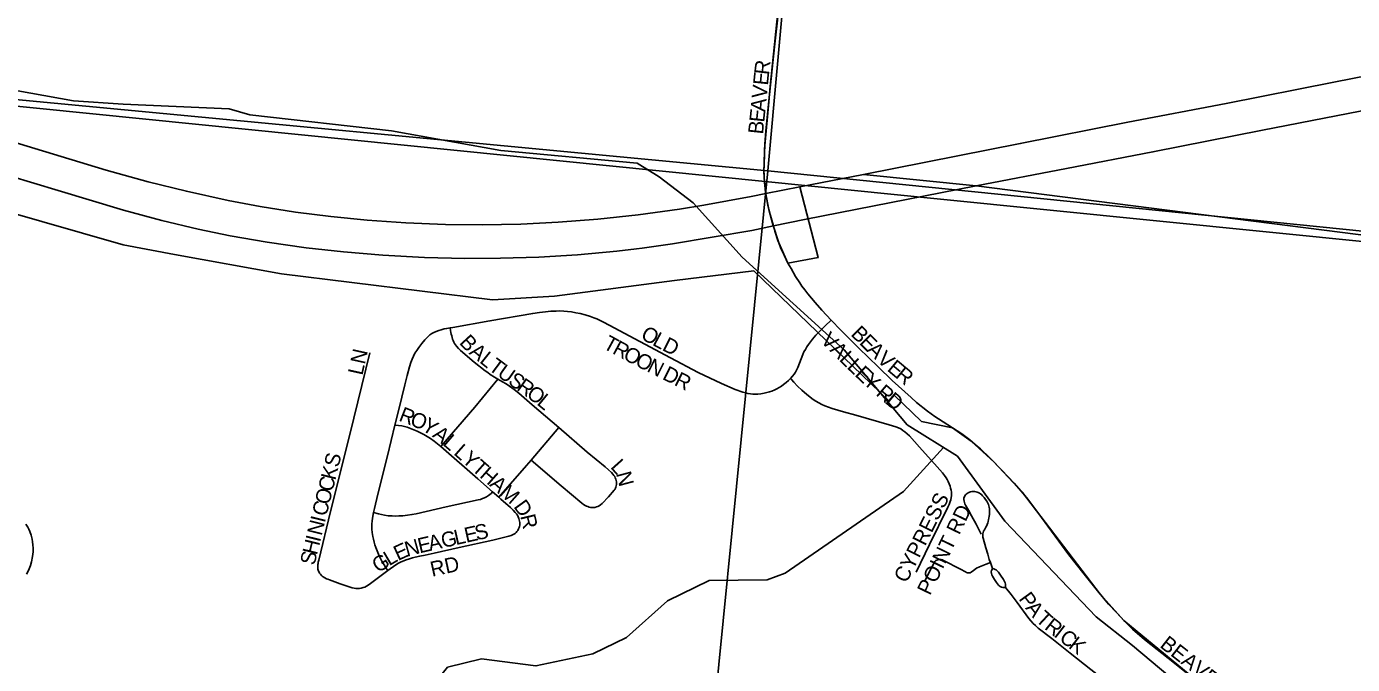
# Model space of a CAD drawing. Extents: x 1410790 to 1770854, y 448063 to 770588.
# Drawn here: x 1538182 to 1542579, y 648703 to 650818 of the extents above; entities that cross this region are included whole.
import ezdxf

# ---------------------------------------------------------------- set-up
doc = ezdxf.new("R2010")
doc.units = 0
for name, color, linetype in [('GM_X_City_Street', 7, 'Continuous'), ('GM_X_City_Street_Text', 7, 'Continuous'), ('GM_X_Corporation', 7, 'Continuous'), ('GM_X_County_Road', 7, 'Continuous'), ('GM_X_Interstate_Route', 7, 'Continuous'), ('GM_X_Minor_River', 7, 'Continuous'), ('GM_X_Section', 7, 'Continuous'), ('GM_X_Township', 7, 'Continuous')]:
    doc.layers.add(name, color=color, linetype=linetype)

msp = doc.modelspace()

# ---------------------------------------------------------------- linework, layer by layer
at = {"layer": 'GM_X_City_Street'}
for points in [[(1540634.4, 650471.1), (1540642.5, 650560.6), (1540654.5, 650677.6), (1540658.9, 650720.2), (1540664.8, 650770.9), (1540672.1, 650838.5), (1540675.9, 650877.5), (1540677.8, 650897), (1540680.8, 650929.4), (1540684.7, 650964.1), (1540687.6, 650990.3)], [(1540628, 650360.6), (1540629, 650394.8), (1540630.5, 650428.5), (1540634.4, 650471.1)], [(1540707.1, 650033.5), (1540694.3, 650060), (1540688.8, 650071.5), (1540684.1, 650082.4), (1540681.6, 650088.5), (1540676.8, 650100.5), (1540673.6, 650109), (1540663.8, 650139.9), (1540658.9, 650156.9), (1540651.1, 650183.8), (1540646.1, 650202.7), (1540641.7, 650220.7), (1540639.3, 650231.4), (1540633.6, 650264.5), (1540629.5, 650299.5), (1540627.5, 650343.3), (1540628, 650360.6)], [(1539587.2, 649819.3), (1539596.2, 649820.8), (1539718.9, 649842.1), (1539860.9, 649867.2), (1539883.1, 649870.3), (1539902.8, 649872.6), (1539920.5, 649874), (1539938.5, 649874.9), (1539951, 649875.2), (1539964.2, 649874.6), (1539976.4, 649873.5), (1539989.9, 649871.8), (1540003.7, 649869.3), (1540018.4, 649866.3), (1540035, 649862), (1540052.7, 649856.7), (1540063.3, 649852.7), (1540073.7, 649848.6), (1540095.3, 649838.1), (1540114.6, 649828.5), (1540215.6, 649774.1), (1540318.2, 649719.9), (1540410, 649671.3), (1540487.1, 649634.5), (1540532.5, 649615), (1540557.5, 649605.8), (1540566, 649603.3), (1540574, 649601.6), (1540582.7, 649600.2), (1540590.9, 649599.6), (1540599.2, 649599.4), (1540607.9, 649599.8), (1540617.8, 649600.9), (1540628.1, 649602.5), (1540636.9, 649604.4), (1540645.6, 649607), (1540654.1, 649609.8), (1540663.2, 649613.7), (1540670.6, 649617.4), (1540678.5, 649621.7), (1540685.5, 649626.1), (1540692.5, 649631.3), (1540701.2, 649638), (1540709.6, 649645), (1540716, 649651.6)], [(1539404, 649497), (1539416.3, 649548), (1539436.4, 649630.7), (1539444.2, 649661.1), (1539452.4, 649690.2), (1539456.9, 649703.9), (1539461.1, 649714.9), (1539465.4, 649725.2), (1539470.3, 649735.2), (1539476.2, 649744.3), (1539482.8, 649753.9), (1539492.9, 649767.3), (1539502.7, 649779.4), (1539508.1, 649785.3), (1539513.7, 649790.6), (1539519.6, 649795.5), (1539526.2, 649799.9), (1539532.6, 649803.6), (1539540.1, 649806.9), (1539548.9, 649810.3), (1539557.5, 649812.9), (1539567.2, 649815.4), (1539575.6, 649817.2), (1539587.2, 649819.3)], [(1539587.2, 649819.3), (1539588.5, 649809.9), (1539589.4, 649804), (1539590.5, 649798.3), (1539592, 649792.5), (1539593.3, 649787.3), (1539595.1, 649781.8), (1539597, 649776.9), (1539599.2, 649771.7), (1539601.7, 649767), (1539604.4, 649762.7), (1539607.5, 649758.3), (1539614.4, 649750.8), (1539621.6, 649743.9), (1539667.1, 649705.5), (1539703.4, 649677), (1539711.6, 649670.7), (1539719.9, 649665), (1539733.5, 649656), (1539745.6, 649648.8)], [(1540716, 649651.6), (1540722.6, 649658.6), (1540727.6, 649665.6), (1540732, 649671.9), (1540736.1, 649679.2), (1540740, 649687.5), (1540756.7, 649730.8), (1540760.4, 649739.1), (1540765.2, 649747.9), (1540770.2, 649756), (1540775.6, 649764.1), (1540782.1, 649773.2), (1540789.2, 649782.1), (1540799.9, 649794.5), (1540813.6, 649808.8), (1540830.9, 649825.9), (1540850.2, 649844.9)], [(1541115.8, 649587.8), (1541053.2, 649644.7), (1541006.8, 649690), (1540942.6, 649751.4), (1540882.1, 649811.3), (1540850.2, 649844.9)], [(1539148, 649023.2), (1539147.7, 649026.7), (1539147.7, 649030.2), (1539148.2, 649034.3), (1539148.8, 649038.2), (1539149.7, 649043), (1539151, 649048.9), (1539190.5, 649210.6), (1539253.9, 649465.3), (1539320.6, 649736.2)], [(1539556.3, 649425.4), (1539668.9, 649556.3), (1539745.6, 649648.8)], [(1539745.6, 649648.8), (1539760.5, 649640.7), (1539773, 649633.1), (1539783.4, 649626.2), (1539799.1, 649615), (1539814.4, 649602.7), (1539859, 649564.4), (1539947.5, 649488.6)], [(1540716, 649651.6), (1540718.8, 649648.1), (1540726.5, 649638.6), (1540738.6, 649626), (1540753.2, 649612.3), (1540770, 649597.7), (1540790.6, 649582.2), (1540799.8, 649575.9), (1540809.6, 649570.3), (1540819.4, 649565), (1540829.7, 649560.4), (1540841.3, 649555.9), (1540853.8, 649551.6), (1540891.9, 649540.5), (1540932.4, 649529.4), (1541042.8, 649498.1), (1541054.3, 649494.6), (1541065.1, 649491.2), (1541073.6, 649487.8), (1541081.2, 649483.9), (1541087.7, 649479.4), (1541094.7, 649474.2), (1541102.7, 649467.7), (1541109.8, 649460.7), (1541143, 649424.1), (1541201.8, 649358.2), (1541219.6, 649338.4), (1541226.1, 649330.1), (1541231.6, 649322.2), (1541235.1, 649316.6), (1541238.5, 649310.4), (1541242.2, 649302.3), (1541244.9, 649294.5), (1541246.8, 649288.2), (1541248.3, 649281.2), (1541249.2, 649274.1), (1541249.6, 649267.3), (1541249.6, 649262.2), (1541248.9, 649256.8), (1541247.4, 649249.4), (1541245.6, 649243.3), (1541241.8, 649233.5), (1541237.8, 649224.6), (1541176.5, 649101.3), (1541132.5, 649009.7)], [(1539333.2, 649207.3), (1539335.8, 649220), (1539347.5, 649267.7), (1539379.4, 649394.8), (1539404, 649497)], [(1539404, 649497), (1539415.2, 649495.8), (1539426.4, 649494), (1539435.5, 649492.1), (1539444.2, 649489.7), (1539455, 649486), (1539466.3, 649481.6), (1539477, 649477), (1539488.4, 649471.7), (1539500.1, 649465.7), (1539511.2, 649459.1), (1539522, 649452.3), (1539533.6, 649443.9), (1539545.3, 649435), (1539556.3, 649425.4)], [(1539855.6, 649381), (1539947.5, 649488.6)], [(1539947.5, 649488.6), (1540041.7, 649407.1), (1540100.5, 649358.4), (1540112.1, 649348.4), (1540122.1, 649339.2), (1540126.4, 649334.5), (1540130.1, 649329.7), (1540132.6, 649325.9), (1540134.6, 649322.1), (1540136.3, 649318.1), (1540137.8, 649313.3), (1540138.7, 649308.3), (1540138.9, 649303.6), (1540138.7, 649299.4), (1540138, 649295.1), (1540136.7, 649291.2), (1540135, 649287.3), (1540132.8, 649283.8), (1540130.6, 649280.6), (1540111.7, 649258.6)], [(1542040.2, 648667), (1541968.7, 648724.2), (1541894.9, 648782.2), (1541882.3, 648792.6), (1541850.3, 648820.7), (1541821, 648849.3), (1541796.4, 648875.3), (1541770.4, 648903.8), (1541733.5, 648947.5), (1541689.5, 649002.6), (1541638.3, 649067), (1541535.8, 649207), (1541498, 649257), (1541480.6, 649277.8), (1541457.4, 649303.8), (1541416.8, 649347.2), (1541375.7, 649389.4), (1541345.4, 649417.9), (1541336.2, 649426.2), (1541310.1, 649448.1), (1541284, 649467.4), (1541252.7, 649488.1)], [(1539556.3, 649425.4), (1539678.9, 649318.8), (1539727.7, 649276)], [(1539748.5, 649257.7), (1539839.9, 649362.6), (1539855.6, 649381)], [(1539855.6, 649381), (1539955, 649295.4), (1540023.2, 649237.5), (1540028.8, 649233.4), (1540034.2, 649230.4), (1540038.8, 649228), (1540043.1, 649226.5), (1540048, 649225), (1540052.7, 649224.1), (1540057.5, 649223.5), (1540062.4, 649223.6), (1540067.1, 649224.1), (1540072, 649225.5), (1540076.6, 649227.2), (1540080.8, 649229.6), (1540085.9, 649233), (1540091.3, 649237.3), (1540111.7, 649258.6)], [(1539333.2, 649207.3), (1539349.4, 649202.9), (1539359, 649200.5), (1539369, 649198.4), (1539381.8, 649196.6), (1539394.2, 649195.7), (1539405.2, 649195.3), (1539416.8, 649195.5), (1539430.4, 649196.4), (1539445.8, 649198.2), (1539460.1, 649200.3), (1539474.7, 649202.9), (1539574, 649225.4), (1539679.8, 649248.7), (1539687.1, 649250.7), (1539694.7, 649253.3), (1539700.8, 649255.7), (1539707.5, 649259.1), (1539713.6, 649263), (1539718.6, 649266.5), (1539722.9, 649270.4), (1539727.7, 649276)], [(1539727.7, 649276), (1539748.5, 649257.7)], [(1539748.5, 649257.7), (1539755.5, 649251.6), (1539786.8, 649223.2), (1539795.5, 649214.7), (1539802.3, 649207.5), (1539806.6, 649202.4), (1539809.8, 649197.8), (1539812.6, 649192.4), (1539814.9, 649186.9), (1539816.3, 649182.7), (1539817.2, 649178.3), (1539817.9, 649174), (1539818.1, 649169.6), (1539817.6, 649165.3), (1539816.7, 649160.9), (1539815.5, 649157), (1539813.9, 649152.9)], [(1541348.3, 649135.1), (1541339.6, 649153), (1541331.8, 649167.9), (1541316, 649196.1), (1541306, 649214.4), (1541296.5, 649231.3), (1541294.4, 649235.9), (1541292.4, 649240.6), (1541291.4, 649245.2), (1541290.7, 649250.4), (1541291, 649255.6), (1541292.4, 649259.5), (1541294.1, 649262.8), (1541296.3, 649265.6), (1541298.5, 649267.8), (1541301.5, 649270.2), (1541305, 649272.3), (1541309.3, 649274.5), (1541313, 649275.8), (1541316.7, 649276.7), (1541321.3, 649277), (1541326.2, 649276.9), (1541330.8, 649276), (1541334.5, 649274.9), (1541338.2, 649273.4), (1541342.3, 649271.2), (1541346, 649268.6), (1541349.7, 649265.6), (1541352.9, 649262.4), (1541358.1, 649256.5), (1541362.7, 649250.4), (1541366.4, 649245.2), (1541369.2, 649239.8), (1541371.8, 649234.1), (1541373.6, 649229.4), (1541374.9, 649224.4), (1541375.5, 649219.4), (1541375.9, 649213.6), (1541375.9, 649208), (1541375.3, 649200.3), (1541374.7, 649194.5), (1541373.8, 649188.7), (1541372.9, 649183.7), (1541371.2, 649177.7), (1541369.8, 649172.8), (1541367.9, 649167.6), (1541366.4, 649163.6), (1541363.7, 649158.4), (1541358.8, 649149.5), (1541356.3, 649144.9), (1541354.7, 649140.7), (1541353.5, 649136.7), (1541353.2, 649133.4), (1541353.3, 649129.7), (1541354, 649125.4), (1541354.9, 649122), (1541363.9, 649090), (1541369.9, 649068.7), (1541375.1, 649051.8), (1541378.8, 649041.1)], [(1539379.8, 649014.7), (1539374, 649023.4), (1539367.9, 649033.6), (1539360.8, 649046.2), (1539354, 649059), (1539349.3, 649069), (1539344.7, 649079.6), (1539340.6, 649090.7), (1539337.5, 649099.4), (1539334.7, 649109.3), (1539332.6, 649118.2), (1539330.5, 649127.9), (1539328.4, 649140.6), (1539327.1, 649151.4), (1539326.9, 649161.4), (1539327, 649169.3), (1539327.8, 649178.6), (1539329, 649188.2), (1539333.2, 649207.3)], [(1538181.5, 649002.6), (1538186.4, 649010.8), (1538191.1, 649020.8), (1538195.6, 649031.7), (1538198.9, 649043.6), (1538202.2, 649061.4), (1538203.6, 649076.7), (1538203.9, 649088.7), (1538203.3, 649099.6), (1538202.2, 649110.2), (1538200.9, 649119.1), (1538197.6, 649131.8), (1538193.2, 649144), (1538189.4, 649152), (1538185.8, 649158.6), (1538179.9, 649168.2)], [(1539379.8, 649014.7), (1539380.1, 649014.9), (1539407.2, 649033.8), (1539415.8, 649039.2), (1539424.8, 649043.7), (1539432.8, 649047.2), (1539441.6, 649050.4), (1539451.6, 649053.9), (1539462.4, 649057), (1539471.2, 649059.2), (1539486.1, 649062.4), (1539503.6, 649066), (1539534.1, 649072.6), (1539616.5, 649090.7), (1539728.2, 649115.7), (1539782, 649129), (1539789, 649131), (1539794.2, 649133), (1539798.5, 649135.1), (1539802.2, 649137.5), (1539805.5, 649140.6), (1539808.3, 649144), (1539811.1, 649147.9), (1539813.9, 649152.9)], [(1541162.1, 648982), (1541173.8, 649005.3), (1541190.6, 649038.4), (1541192.4, 649041.8), (1541194.5, 649044.9), (1541197.3, 649047.5), (1541200.8, 649049.5), (1541204.3, 649050.5), (1541207.1, 649051), (1541210.6, 649051.2), (1541214, 649051), (1541217.1, 649050.5), (1541220.3, 649049.7), (1541223.3, 649048.4), (1541279, 649019.8), (1541296.2, 649009.9), (1541298.9, 649008.4), (1541302.3, 649007.3), (1541305.6, 649006.9), (1541308.6, 649006.9), (1541311.7, 649007.6), (1541314.4, 649009.1), (1541322.1, 649015), (1541333, 649022.1), (1541342.3, 649026.9), (1541353.7, 649031.7), (1541365.1, 649036), (1541378.8, 649041.1)], [(1541378.8, 649041.1), (1541385.8, 649021.9)], [(1539148, 649023.2), (1539148.6, 649019.5), (1539149.5, 649016.1), (1539150.7, 649012.4), (1539152.1, 649009), (1539154.1, 649005.5), (1539156.5, 649002.2), (1539159.3, 648999), (1539162.8, 648996.2), (1539166.1, 648993.8), (1539171.1, 648990.6), (1539176.5, 648987.7), (1539181.1, 648985.6), (1539187.1, 648983.4), (1539222, 648971.2), (1539262.3, 648957.9), (1539268.2, 648956.5), (1539274.3, 648955.6), (1539280.2, 648954.9), (1539285.8, 648955.4), (1539291.9, 648956.5), (1539298.2, 648958.2), (1539303.6, 648960), (1539309.2, 648963), (1539315.4, 648966.7), (1539322.4, 648971.6), (1539379.8, 649014.7)], [(1541385.8, 649021.9), (1541384.1, 649018.4), (1541382.5, 649014.5), (1541381.4, 649010), (1541381.9, 649005), (1541383.4, 649000.4), (1541385.4, 648996), (1541391.9, 648985.2), (1541398.4, 648975), (1541405.3, 648965.9), (1541407.9, 648963.5), (1541410.8, 648961.8), (1541415.5, 648960.1), (1541420.2, 648959), (1541424.2, 648958.3), (1541428.6, 648958.1)], [(1541385.8, 649021.9), (1541390.4, 649020.4), (1541394.3, 649018.6), (1541397.7, 649016.7), (1541401.2, 649014.1), (1541405.5, 649008.9), (1541412.7, 648998.9), (1541422, 648984.8), (1541425.7, 648978.9), (1541427, 648976.6), (1541428, 648973.7), (1541428.5, 648969.8), (1541428.8, 648966.2), (1541428.6, 648958.1)], [(1541428.6, 648958.1), (1541447.1, 648935.3), (1541467.1, 648909), (1541506.6, 648855.9), (1541512.9, 648848), (1541520.3, 648839.5), (1541528.2, 648832.1), (1541537.6, 648823.8), (1541581.9, 648789), (1541643.4, 648741.1), (1541711.5, 648687), (1541751.1, 648655.7), (1541788, 648626.5), (1541800, 648615.9), (1541809.6, 648607.7), (1541818.2, 648599.5), (1541825.4, 648591.9), (1541832.8, 648583.2), (1541840, 648574.1), (1541846.9, 648564.3), (1541855.9, 648551.5), (1541865.2, 648538.3), (1541882.4, 648511.8), (1541897.2, 648489.3)]]:
    msp.add_lwpolyline(points, dxfattribs=at)
at = {"layer": 'GM_X_Corporation'}
for points in [[(1543231.9, 650047.9), (1541331.4, 650289.7), (1540957.7, 650327.4), (1540746.2, 650286.7), (1540807.9, 650051.9), (1540707.1, 650033.5), (1540676.8, 650100.5), (1540657.5, 650161.9), (1540643.9, 650211.7), (1540633, 650267.7), (1540628.7, 650317.3), (1540627.7, 650338.1), (1540627.9, 650359.6), (1540629.7, 650411.6), (1540643.3, 650568.3), (1540648.5, 650619.1), (1540763.7, 651735.1)], [(1537826.9, 650287.4), (1538502.3, 650094.1), (1538673.3, 650062.8), (1539027.6, 649998.7), (1539727.1, 649912.3), (1539932.8, 649924.1), (1540330.5, 649975.7), (1540594.1, 650007.7), (1541043.2, 649575.9), (1541059, 649596.4), (1541150.4, 649508.8), (1541252.7, 649488.1), (1541315.2, 649443.8), (1541391.1, 649373.6), (1541484.8, 649272.9), (1541742.9, 648936.3), (1541821, 648849.3), (1542097, 648621.4), (1542254.4, 648482.3), (1542553.7, 648273.6), (1542559.3, 648097.9), (1542580, 648165.9)]]:
    msp.add_lwpolyline(points, dxfattribs=at)
at = {"layer": 'GM_X_County_Road'}
for points in [[(1540850.2, 649844.9), (1540819.4, 649877.4), (1540797, 649902.7), (1540773.1, 649932), (1540762.8, 649944.7), (1540753.7, 649956.9), (1540746.3, 649968.2), (1540732.7, 649989.9), (1540717.4, 650015.4), (1540707.1, 650033.5)], [(1541252.7, 649488.1), (1541206, 649517.1), (1541194, 649525.1), (1541169.6, 649542.5), (1541133.5, 649571.8), (1541115.8, 649587.8)]]:
    msp.add_lwpolyline(points, dxfattribs=at)
at = {"layer": 'GM_X_Interstate_Route'}
for points in [[(1541331.4, 650289.7), (1541630.8, 650346.9), (1541917.4, 650402.5), (1542281.1, 650474.2), (1542934.7, 650601.9), (1543107.9, 650638.5), (1543206.7, 650662.1), (1543295.2, 650685.9), (1543398.7, 650717.3), (1543516.6, 650757.1), (1543636.5, 650801.3), (1543752.1, 650847.7)], [(1537946.2, 650493.1), (1538445.7, 650342.1), (1538585, 650303.6), (1538712.5, 650272), (1538850.4, 650241.6), (1538957, 650221.5), (1539073.8, 650202.9), (1539191.1, 650187.7), (1539312.1, 650175.9), (1539439.9, 650167.4), (1539571.2, 650162.2), (1539692.8, 650160.8), (1539820.8, 650163), (1539945.5, 650169), (1540076.5, 650179.2), (1540210.4, 650193.9), (1540347.1, 650212.5), (1540428.2, 650225.9), (1540585.3, 650255), (1540633.6, 650264.5), (1540746.2, 650286.7), (1540957.7, 650327.4), (1541477.4, 650429.9), (1541834.6, 650500.4), (1542160.1, 650562.4), (1542517.4, 650633.2), (1542877.9, 650703.9)], [(1537881.9, 650396.3), (1538287.2, 650274.9), (1538503.9, 650209.7), (1538630.4, 650175.3), (1538751.4, 650146.3), (1538857.3, 650124.6), (1538979.9, 650103.4), (1539109.7, 650084.9), (1539233.4, 650070.7), (1539364, 650059.9), (1539501.4, 650052.5), (1539635.7, 650049.1), (1539753.6, 650049.7), (1539881.3, 650053.7), (1540008.9, 650061.5), (1540139.3, 650073.3), (1540204.7, 650080.9), (1540223.9, 650083.1), (1540285.8, 650092.1)], [(1540762.6, 650178.3), (1541331.4, 650289.7)], [(1540587.9, 650142.2), (1540658.9, 650156.9), (1540762.6, 650178.3)], [(1540285.8, 650092.1), (1540323.9, 650097.6), (1540587.9, 650142.2)]]:
    msp.add_lwpolyline(points, dxfattribs=at)
at = {"layer": 'GM_X_Minor_River'}
for points in [[(1542674, 648234.9), (1542486.7, 648286.8), (1542296.1, 648366.9), (1542183.5, 648445.3), (1541973.5, 648662), (1541849.4, 648766.7), (1541729.1, 648861.3), (1541427, 649178.1), (1541269.1, 649393.7), (1541102.9, 649497.3), (1540893.6, 649746.1), (1540555.2, 650053.6), (1540392.6, 650233.2), (1540280.1, 650319.7), (1540206.9, 650365.2), (1539755.1, 650406.5), (1539391.9, 650472), (1538922.3, 650525.6), (1538854.6, 650545), (1538502.4, 650560.2), (1538338.3, 650571.5), (1538011, 650630.3)], [(1541222.8, 649422.6), (1541090.5, 649277.1), (1540698.5, 649006.5), (1540638, 648983.7), (1540445.6, 648981.5), (1540308.1, 648914.2), (1540171.5, 648792.7), (1540060.2, 648738.8), (1539871.1, 648698.6), (1539691.4, 648722.3), (1539578.6, 648694.5), (1539432.8, 648513.1), (1539378.1, 648482.1), (1539332.9, 648424.9), (1539307.3, 648245), (1539246.8, 648224.2), (1539137.6, 648274.5), (1539028.5, 648228.7), (1538749.7, 648208.3), (1538691.2, 648189.4), (1538509.7, 648124.9), (1538186.4, 648081.4), (1538067.3, 648035.7)]]:
    msp.add_lwpolyline(points, dxfattribs=at)
at = {"layer": 'GM_X_Section'}
for points in [[(1540980.4, 655448.5), (1541102.2, 655436.4), (1540640, 650339.9), (1535136.5, 650861.1), (1535655.6, 656010.7)], [(1546323.2, 654890.1), (1545893.2, 649807), (1540640, 650339.9), (1541102.2, 655436.4)], [(1540640, 650339.9), (1540107.2, 644974.6), (1534609.1, 645459.7), (1535136.5, 650861.1)], [(1545893.2, 649807), (1545379.3, 644493.4), (1540107.2, 644974.6), (1540640, 650339.9)]]:
    msp.add_lwpolyline(points, close=True, dxfattribs=at)
at = {"layer": 'GM_X_Township'}
for points in [[(1521201.8, 673511.2), (1520708.9, 668234.8), (1520705, 668192.8), (1520384.1, 664777), (1520023.3, 660938), (1519813.3, 658702.6), (1519702.8, 657525.8), (1519766.8, 657522.5), (1519720.6, 657004.8), (1519314.6, 652452.1), (1524688.8, 651910.7), (1526106.4, 651767.9), (1530096, 651366), (1531112.1, 651263.6), (1532044.4, 651169.7), (1532157.4, 651158.4), (1532426.7, 651131.2), (1533590, 651014), (1540632, 650304.6), (1541201.9, 650247.2), (1548862.1, 649478.6)], [(1518591.2, 644339.7), (1518813, 646827.1), (1519006.1, 648972.3), (1519314.6, 652452.1), (1524688.8, 651910.7), (1526106.4, 651767.9), (1530096, 651366), (1531112.1, 651263.6), (1532044.4, 651169.7), (1532157.4, 651158.4), (1532426.7, 651131.2), (1533590, 651014), (1540632, 650304.6), (1541201.9, 650247.2), (1548862.1, 649478.6), (1553877.2, 648970.1), (1556492.4, 648706.9), (1556030.2, 643461.3)]]:
    msp.add_lwpolyline(points, dxfattribs=at)

# ---------------------------------------------------------------- texts
at = {"layer": 'GM_X_City_Street_Text'}
for s, rotation, p in [('R', 83.3809, (1540644.4, 650656)), ('E', 84.2369, (1540640.8, 650621.2)), ('V', 84.2253, (1540636.4, 650577.4)), ('A', 84.2253, (1540632, 650533.7)), ('E', 84.2269, (1540628.5, 650498.6)), ('B', 84.2338, (1540624.5, 650459.2)), ('O', 331.7192, (1540216, 649784.6)), ('B', 315.0515, (1540913.3, 649796.2)), ('B', 312.5612, (1539614.8, 649768.7)), ('T', 331.2108, (1540090.9, 649753.2)), ('R', 331.6609, (1540122.2, 649736)), ('L', 331.7446, (1540254.7, 649763.7)), ('D', 333.2055, (1540287, 649746.4)), ('V', 314.9923, (1540812.9, 649775)), ('E', 315.0483, (1540941.3, 649768.2)), ('LN', 77.4705, (1539295.9, 649659.6)), ('A', 320.6945, (1539647.2, 649734.2)), ('L', 321.1855, (1539681.6, 649706.1)), ('O', 332.2364, (1540157.5, 649717)), ('O', 332.9464, (1540197, 649696.2)), ('A', 315.0151, (1540844, 649743.8)), ('L', 315.0567, (1540875.1, 649712.7)), ('A', 315.0549, (1540966.3, 649743.3)), ('V', 317.6146, (1540999.2, 649710.5)), ('T', 323.4978, (1539710.8, 649682.6)), ('U', 324.723, (1539740, 649661)), ('N', 333.3416, (1540236.6, 649676)), ('D', 333.4347, (1540287.8, 649650.3)), ('L', 315.6153, (1540900.4, 649687.4)), ('E', 316.7327, (1540926.4, 649662.1)), ('E', 320.1057, (1541033.4, 649679.3)), ('R', 320.1874, (1541060.5, 649656.7)), ('S', 324.7413, (1539775.9, 649635.6)), ('R', 324.7496, (1539804.7, 649615.2)), ('R', 333.4542, (1540327.1, 649630.6)), ('Y', 317.7892, (1540952.7, 649637.3)), ('O', 323.5082, (1539836.8, 649592.6)), ('L', 320.7173, (1539871.7, 649566.8)), ('R', 319.3884, (1540996.4, 649598)), ('D', 319.7566, (1541026.7, 649572)), ('R', 338.4647, (1539413.7, 649512.4)), ('O', 338.2595, (1539450.5, 649497.9)), ('Y', 327.5104, (1539489.2, 649482.7)), ('A', 321.9956, (1539525.3, 649459.8)), ('L', 319.3513, (1539559.5, 649433.1)), ('L', 318.6342, (1539596, 649401.7)), ('S', 76.136, (1539216.4, 649354.5)), ('Y', 318.6366, (1539622.4, 649378.4)), ('T', 318.6367, (1539655.5, 649349.3)), ('L', 311.8105, (1540116.4, 649356.7)), ('K', 76.1387, (1539205.9, 649311.8)), ('H', 318.6445, (1539681.9, 649326.1)), ('N', 284.9216, (1540136.9, 649335.9)), ('C', 76.1345, (1539196.4, 649273.3)), ('A', 318.6445, (1539714.9, 649297)), ('M', 318.6449, (1539747.9, 649267.9)), ('O', 76.1387, (1539185.8, 649230.6)), ('D', 305.6939, (1539795.5, 649226.5)), ('CYPRESS', 63.4349, (1541100.5, 648970.7)), ('C', 76.1463, (1539176.4, 649192.2)), ('POINT RD', 64.2317, (1541178.3, 648929.7)), ('N', 76.1281, (1539160.5, 649128.1)), ('I', 76.1424, (1539171.1, 649170.8)), ('E', 12.7066, (1539640, 649106.5)), ('S', 12.6711, (1539674.4, 649114.2)), ('R', 283.3531, (1539819, 649195.4)), ('H', 76.3189, (1539144.9, 649064)), ('I', 76.1439, (1539155.3, 649106.7)), ('N', 15.5341, (1539443.8, 649060)), ('E', 12.84, (1539485.5, 649071.6)), ('A', 12.6924, (1539519.8, 649079.4)), ('G', 12.6852, (1539562.7, 649089.1)), ('L', 12.6977, (1539605.7, 649098.8)), ('S', 77.5942, (1539137.4, 649029.9)), ('L', 30.3921, (1539384.6, 649028.8)), ('E', 24.7503, (1539413.8, 649046)), ('G', 32.7746, (1539348.1, 649005.2)), ('RD', 12.5213, (1539527, 648993.8)), ('P', 305.8155, (1541470.6, 648920.7)), ('A', 308.8013, (1541492.9, 648889.9)), ('T', 317.149, (1541525.9, 648849.8)), ('R', 321.8648, (1541555.1, 648822.9)), ('I', 322.0046, (1541586.3, 648798.4)), ('C', 322.0079, (1541603.7, 648784.8)), ('K', 321.9956, (1541634.9, 648760.5)), ('BEAVER', 321.951, (1541937.7, 648762.9))]:
    msp.add_text(s, height=50, rotation=rotation, dxfattribs=at).set_placement(p)

doc.saveas('drawing.dxf')
